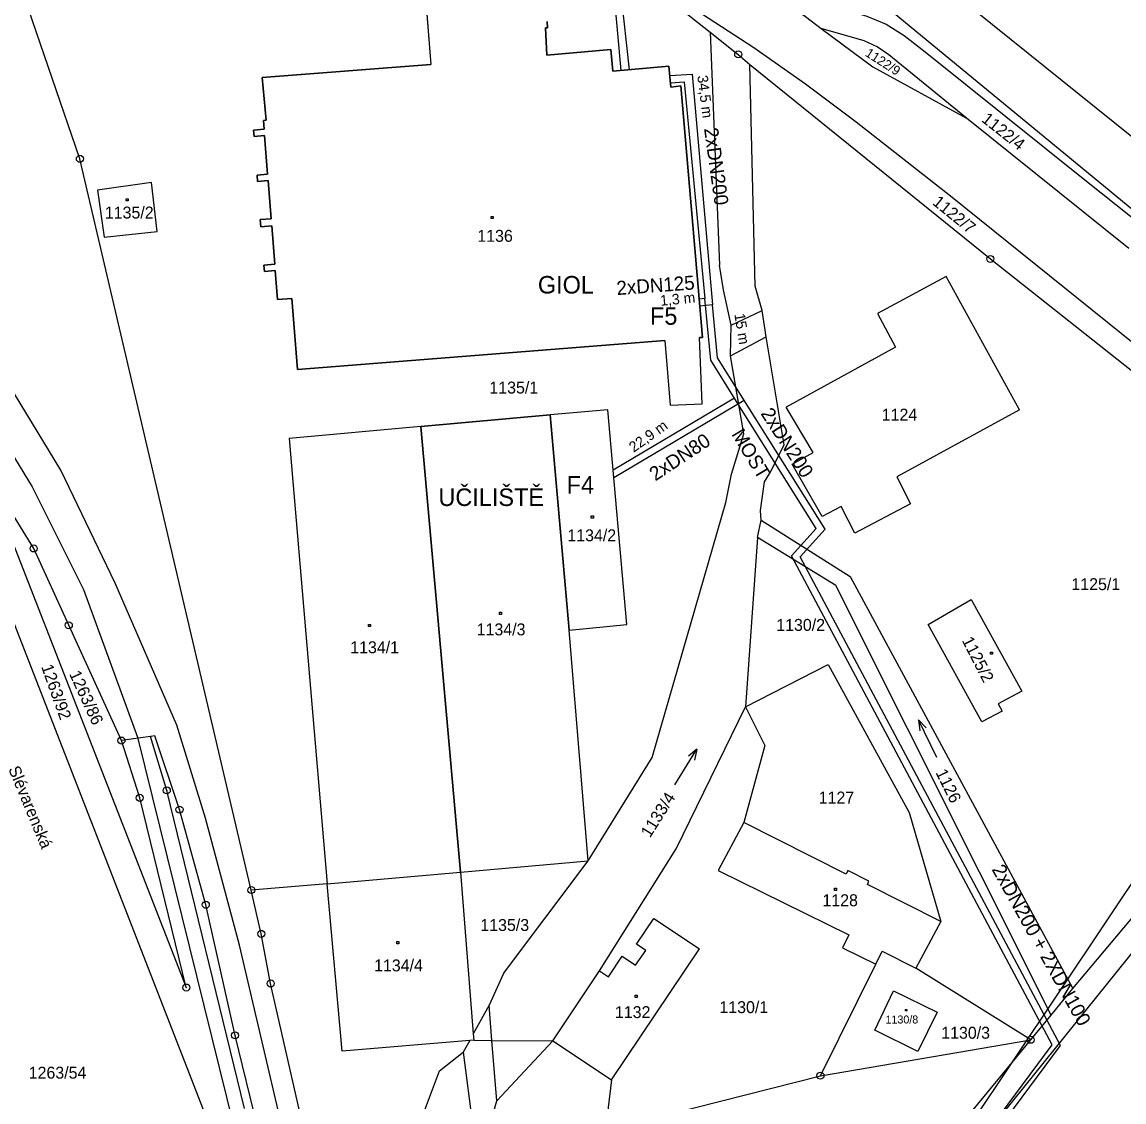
# Model space of a CAD drawing. Extents: x -468021 to -466942, y -1130484 to -1128584.
# Drawn here: x -467307.8 to -467150.8, y -1129984.2 to -1129830.2 of the extents above; entities that cross this region are included whole.
import ezdxf

# ---------------------------------------------------------------- set-up
doc = ezdxf.new("R2010")
doc.units = 0
for name, color, linetype in [('21-Označení-odběrného-místa', 7, 'Continuous'), ('22-Odběrná místa-šrafy', 7, 'Continuous'), ('23-Popisy-budov', 7, 'Continuous'), ('27-delky-vedeni', 7, 'Continuous'), ('DKM', 7, 'Continuous'), ('HORKOVOD_SKUTEČNOST_nadzemní', 7, 'Continuous'), ('HORKOVOD_SKUTEČNOST_podzemní', 7, 'Continuous'), ('HORKOVOD_SKUTEČNOST_předizolované potrubí', 7, 'Continuous')]:
    doc.layers.add(name, color=color, linetype=linetype)

msp = doc.modelspace()

# ---------------------------------------------------------------- linework, layer by layer
at = {"layer": '22-Odběrná místa-šrafy'}
for points in [[(-467250.66, -1129822.39), (-467249.57, -1129836.26), (-467273.6, -1129838.14), (-467273.05, -1129844.22), (-467273.42, -1129844.25), (-467273.32, -1129845.51), (-467274.82, -1129845.63), (-467274.75, -1129846.53), (-467273.25, -1129846.41), (-467272.82, -1129851.92), (-467274.32, -1129852.04), (-467274.25, -1129852.94), (-467272.75, -1129852.82), (-467272.32, -1129858.26), (-467273.87, -1129858.38), (-467273.79, -1129859.41), (-467272.24, -1129859.29), (-467271.81, -1129864.76), (-467273.36, -1129864.88), (-467273.29, -1129865.77), (-467271.74, -1129865.65), (-467271.42, -1129869.76), (-467269.38, -1129869.64), (-467268.56, -1129879.77), (-467216.21, -1129875.6), (-467215.47, -1129884.83), (-467210.88, -1129884.63), (-467211.3, -1129875.18), (-467210.86, -1129875.17), (-467213.96, -1129839.33)], [(-467213.96, -1129839.33), (-467215.38, -1129839.49), (-467215.63, -1129836.53), (-467223.65, -1129837.22), (-467223.91, -1129834.14), (-467233.03, -1129834.93), (-467233.23, -1129831.06), (-467232.92, -1129831.05), (-467232.97, -1129830.15)], [(-467250.99, -1129887.88), (-467245.32, -1129951.43), (-467227.12, -1129949.77), (-467229.83, -1129916.91), (-467232.58, -1129886.21), (-467250.99, -1129887.88)], [(-467232.58, -1129886.21), (-467229.83, -1129916.91), (-467221.61, -1129916.08), (-467224.34, -1129885.48), (-467232.58, -1129886.21)], [(-467245.32, -1129951.43), (-467250.99, -1129887.88), (-467269.73, -1129889.57), (-467264.34, -1129953.08), (-467245.32, -1129951.43)]]:
    msp.add_lwpolyline(points, dxfattribs=at)
at = {"layer": 'DKM'}
for p, q in [((-467299.58, -1129849.72), (-467316.85, -1129799.21)), ((-467119.8, -1129870.65), (-467189.87, -1129814.2)), ((-467250.66, -1129822.39), (-467249.57, -1129836.26)), ((-467215.41, -1129827.19), (-467209.74, -1129831.68)), ((-467119.67, -1129881.63), (-467184.32, -1129828.36)), ((-467232.97, -1129830.15), (-467232.92, -1129831.05)), ((-467232.92, -1129831.05), (-467233.23, -1129831.06)), ((-467233.23, -1129831.06), (-467233.03, -1129834.93)), ((-467209.74, -1129831.68), (-467205.76, -1129834.83)), ((-467209.74, -1129831.68), (-467208.43, -1129864.88)), ((-467233.03, -1129834.93), (-467223.91, -1129834.14)), ((-467223.91, -1129834.14), (-467223.65, -1129837.22)), ((-467205.76, -1129834.83), (-467204.11, -1129836.29)), ((-467273.6, -1129838.14), (-467249.57, -1129836.26)), ((-467223.65, -1129837.22), (-467215.63, -1129836.53)), ((-467215.63, -1129836.53), (-467215.38, -1129839.49)), ((-467204.11, -1129836.29), (-467169.82, -1129863.99)), ((-467203.36, -1129867.89), (-467204.11, -1129836.29)), ((-467273.05, -1129844.22), (-467273.6, -1129838.14)), ((-467215.38, -1129839.49), (-467213.96, -1129839.33)), ((-467213.96, -1129839.33), (-467210.86, -1129875.17)), ((-467273.42, -1129844.25), (-467273.05, -1129844.22)), ((-467273.32, -1129845.51), (-467273.42, -1129844.25)), ((-467150.08, -1129862.5), (-467173.23, -1129843.93)), ((-467274.82, -1129845.63), (-467273.32, -1129845.51)), ((-467274.75, -1129846.53), (-467274.82, -1129845.63)), ((-467273.25, -1129846.41), (-467274.75, -1129846.53)), ((-467272.82, -1129851.92), (-467273.25, -1129846.41)), ((-467275.15, -1129953.96), (-467299.58, -1129849.72)), ((-467274.32, -1129852.04), (-467272.82, -1129851.92)), ((-467274.25, -1129852.94), (-467274.32, -1129852.04)), ((-467289.37, -1129853.09), (-467297.07, -1129854.18)), ((-467288.55, -1129860.07), (-467289.37, -1129853.09)), ((-467272.75, -1129852.82), (-467274.25, -1129852.94)), ((-467272.32, -1129858.26), (-467272.75, -1129852.82)), ((-467297.07, -1129854.18), (-467296.12, -1129860.87)), ((-467292.98, -1129855.4), (-467292.68, -1129855.4)), ((-467292.98, -1129855.7), (-467292.98, -1129855.4)), ((-467292.68, -1129855.4), (-467292.68, -1129855.7)), ((-467292.68, -1129855.7), (-467292.98, -1129855.7)), ((-467273.87, -1129858.38), (-467272.32, -1129858.26)), ((-467273.79, -1129859.41), (-467273.87, -1129858.38)), ((-467240.99, -1129857.92), (-467240.69, -1129857.92)), ((-467240.99, -1129858.22), (-467240.99, -1129857.92)), ((-467240.69, -1129858.22), (-467240.99, -1129858.22)), ((-467240.69, -1129857.92), (-467240.69, -1129858.22)), ((-467296.12, -1129860.87), (-467288.55, -1129860.07)), ((-467272.24, -1129859.29), (-467273.79, -1129859.41)), ((-467271.81, -1129864.76), (-467272.24, -1129859.29)), ((-467273.36, -1129864.88), (-467271.81, -1129864.76)), ((-467273.29, -1129865.77), (-467273.36, -1129864.88)), ((-467207.88, -1129868.4), (-467208.43, -1129864.88)), ((-467169.82, -1129863.99), (-467139.39, -1129888.1)), ((-467271.74, -1129865.65), (-467273.29, -1129865.77)), ((-467271.42, -1129869.76), (-467271.74, -1129865.65)), ((-467176.11, -1129866.5), (-467185.91, -1129871.78)), ((-467165.69, -1129885.52), (-467176.11, -1129866.5)), ((-467202.35, -1129871.33), (-467203.36, -1129867.89)), ((-467269.38, -1129869.64), (-467271.42, -1129869.76)), ((-467268.56, -1129879.77), (-467269.38, -1129869.64)), ((-467206.75, -1129873.44), (-467207.88, -1129868.4)), ((-467206.75, -1129873.44), (-467202.35, -1129871.33)), ((-467201.79, -1129875.09), (-467202.35, -1129871.33)), ((-467185.91, -1129871.78), (-467183.35, -1129876.56)), ((-467206.85, -1129877.82), (-467206.75, -1129873.44)), ((-467216.21, -1129875.6), (-467268.56, -1129879.77)), ((-467216.21, -1129875.6), (-467215.47, -1129884.83)), ((-467210.86, -1129875.17), (-467211.3, -1129875.18)), ((-467210.88, -1129884.63), (-467211.3, -1129875.18)), ((-467206.85, -1129877.82), (-467201.79, -1129875.09)), ((-467199.21, -1129890.48), (-467201.79, -1129875.09)), ((-467183.35, -1129876.56), (-467198.91, -1129885.14)), ((-467302.27, -1129894.1), (-467312.35, -1129877.58)), ((-467204.94, -1129888.92), (-467206.85, -1129877.82)), ((-467316.35, -1129880.33), (-467306.37, -1129896.46)), ((-467215.47, -1129884.83), (-467210.88, -1129884.63)), ((-467195.07, -1129891.58), (-467198.91, -1129885.14)), ((-467250.99, -1129887.88), (-467232.58, -1129886.21)), ((-467224.34, -1129885.48), (-467232.58, -1129886.21)), ((-467232.58, -1129886.21), (-467229.83, -1129916.91)), ((-467221.61, -1129916.08), (-467224.34, -1129885.48)), ((-467165.69, -1129885.52), (-467183.15, -1129895.05)), ((-467250.99, -1129887.88), (-467269.73, -1129889.57)), ((-467245.32, -1129951.43), (-467250.99, -1129887.88)), ((-467269.73, -1129889.57), (-467264.34, -1129953.08)), ((-467206.71, -1129894.65), (-467204.94, -1129888.92)), ((-467201.25, -1129894.53), (-467199.21, -1129890.48)), ((-467198.05, -1129893.23), (-467195.07, -1129891.58)), ((-467193.82, -1129900.72), (-467198.05, -1129893.23)), ((-467306.16, -1129905.26), (-467313.43, -1129893.49)), ((-467313.43, -1129893.49), (-467284.41, -1129967.85)), ((-467294.53, -1129910.23), (-467302.27, -1129894.1)), ((-467207.53, -1129898.7), (-467206.71, -1129894.65)), ((-467202, -1129895.76), (-467201.25, -1129894.53)), ((-467202.57, -1129899.85), (-467202, -1129895.76)), ((-467183.15, -1129895.05), (-467181.23, -1129898.89)), ((-467306.37, -1129896.46), (-467299.06, -1129911.1)), ((-467218.02, -1129935.06), (-467207.53, -1129898.7)), ((-467191.11, -1129899.29), (-467193.82, -1129900.72)), ((-467189.16, -1129903.08), (-467191.11, -1129899.29)), ((-467181.23, -1129898.89), (-467189.16, -1129903.08)), ((-467226.7, -1129900.63), (-467226.4, -1129900.63)), ((-467226.7, -1129900.93), (-467226.7, -1129900.63)), ((-467226.4, -1129900.93), (-467226.7, -1129900.93)), ((-467226.4, -1129900.63), (-467226.4, -1129900.93)), ((-467202.48, -1129901.22), (-467202.57, -1129899.85)), ((-467203.03, -1129903.69), (-467202.48, -1129901.22)), ((-467202.48, -1129901.22), (-467189.82, -1129909.25)), ((-467203.03, -1129903.69), (-467204.7, -1129927.85)), ((-467191.84, -1129910.54), (-467203.03, -1129903.69)), ((-467301.16, -1129916.21), (-467306.16, -1129905.26)), ((-467285.76, -1129930.47), (-467294.53, -1129910.23)), ((-467161.18, -1129971.79), (-467191.84, -1129910.54)), ((-467189.82, -1129909.25), (-467158.06, -1129968.01)), ((-467299.06, -1129911.1), (-467291.35, -1129932.15)), ((-467281.31, -1129986.99), (-467310.24, -1129912.65)), ((-467178.71, -1129916.11), (-467172.55, -1129912.52)), ((-467172.55, -1129912.52), (-467165.32, -1129925.62)), ((-467239.78, -1129914.36), (-467239.48, -1129914.36)), ((-467239.78, -1129914.66), (-467239.78, -1129914.36)), ((-467239.48, -1129914.66), (-467239.78, -1129914.66)), ((-467239.48, -1129914.36), (-467239.48, -1129914.66)), ((-467110.46, -1129914.23), (-467188.54, -1130011.17)), ((-467293.65, -1129932.64), (-467301.16, -1129916.21)), ((-467258.44, -1129916.11), (-467258.14, -1129916.11)), ((-467258.44, -1129916.41), (-467258.44, -1129916.11)), ((-467258.14, -1129916.41), (-467258.44, -1129916.41)), ((-467258.14, -1129916.11), (-467258.14, -1129916.41)), ((-467229.83, -1129916.91), (-467221.61, -1129916.08)), ((-467171.04, -1129929.97), (-467178.71, -1129916.11)), ((-467227.12, -1129949.77), (-467229.83, -1129916.91)), ((-467169.83, -1129920.05), (-467169.53, -1129920.05)), ((-467169.83, -1129920.35), (-467169.83, -1129920.05)), ((-467169.53, -1129920.35), (-467169.83, -1129920.35)), ((-467169.53, -1129920.05), (-467169.53, -1129920.35)), ((-467204.7, -1129927.85), (-467192.96, -1129921.82)), ((-467192.96, -1129921.82), (-467181.42, -1129942.88)), ((-467165.32, -1129925.62), (-467168.72, -1129927.41)), ((-467168.72, -1129927.41), (-467168.15, -1129928.46)), ((-467214.6, -1129948.07), (-467204.7, -1129927.85)), ((-467204.7, -1129927.85), (-467201.99, -1129933.37)), ((-467168.15, -1129928.46), (-467171.04, -1129929.97)), ((-467281.68, -1129943.7), (-467285.76, -1129930.47)), ((-467177.47, -1129935.08), (-467180.09, -1129929.68)), ((-467180.09, -1129929.68), (-467179.88, -1129931.25)), ((-467180.09, -1129929.68), (-467178.98, -1129930.81)), ((-467289.5, -1129932.07), (-467293.65, -1129932.64)), ((-467291.35, -1129932.15), (-467270.03, -1130018.49)), ((-467288.9, -1129931.99), (-467289.5, -1129932.07)), ((-467287.19, -1129939.75), (-467289.5, -1129932.07)), ((-467285.38, -1129942.49), (-467288.9, -1129931.99)), ((-467291.05, -1129940.81), (-467293.65, -1129932.64)), ((-467214.8, -1129938.98), (-467211.64, -1129933.88)), ((-467211.64, -1129933.88), (-467212.85, -1129934.89)), ((-467211.64, -1129933.88), (-467212, -1129935.42)), ((-467201.99, -1129933.37), (-467204.98, -1129944.35)), ((-467227.12, -1129949.77), (-467218.02, -1129935.06)), ((-467139.06, -1129937), (-467188.64, -1130011.32)), ((-467276.12, -1129985.1), (-467287.19, -1129939.75)), ((-467284.41, -1129967.85), (-467291.05, -1129940.81)), ((-467281.63, -1129956.06), (-467285.38, -1129942.49)), ((-467181.42, -1129942.88), (-467176.89, -1129958.43)), ((-467276.82, -1129961.82), (-467281.68, -1129943.7)), ((-467204.98, -1129944.35), (-467208.61, -1129951.18)), ((-467190.38, -1129951.68), (-467204.98, -1129944.35)), ((-467225.54, -1129965.49), (-467214.6, -1129948.07)), ((-467245.32, -1129951.43), (-467227.12, -1129949.77)), ((-467239.2, -1129965.85), (-467227.12, -1129949.77)), ((-467208.61, -1129951.18), (-467189.99, -1129960.32)), ((-467190.13, -1129951.19), (-467190.38, -1129951.68)), ((-467187.13, -1129952.71), (-467190.13, -1129951.19)), ((-467264.34, -1129953.08), (-467245.32, -1129951.43)), ((-467245.32, -1129951.43), (-467243.52, -1129974.47)), ((-467187.35, -1129953.15), (-467187.13, -1129952.71)), ((-467264.34, -1129953.08), (-467275.15, -1129953.96)), ((-467273.73, -1129960.2), (-467275.15, -1129953.96)), ((-467262.19, -1129976.91), (-467264.34, -1129953.08)), ((-467192.05, -1129953.71), (-467191.75, -1129953.71)), ((-467192.05, -1129954.01), (-467192.05, -1129953.71)), ((-467191.75, -1129954.01), (-467192.05, -1129954.01)), ((-467191.75, -1129953.71), (-467191.75, -1129954.01)), ((-467176.89, -1129958.43), (-467187.35, -1129953.15)), ((-467277.46, -1129974.67), (-467281.63, -1129956.06)), ((-467220.27, -1129961.67), (-467217.78, -1129957.99)), ((-467217.78, -1129957.99), (-467211.29, -1129962.35)), ((-467176.89, -1129958.43), (-467180.43, -1129965.08)), ((-467272.39, -1129967.27), (-467273.73, -1129960.2)), ((-467189.99, -1129960.32), (-467190.91, -1129962.18)), ((-467270.98, -1129986.77), (-467276.82, -1129961.82)), ((-467254.43, -1129961.3), (-467254.13, -1129961.3)), ((-467254.43, -1129961.6), (-467254.43, -1129961.3)), ((-467254.13, -1129961.6), (-467254.43, -1129961.6)), ((-467254.13, -1129961.3), (-467254.13, -1129961.6)), ((-467223.8, -1129981.03), (-467211.29, -1129962.35)), ((-467218.94, -1129962.57), (-467220.27, -1129961.67)), ((-467190.91, -1129962.18), (-467186.16, -1129964.52)), ((-467224.26, -1129966.31), (-467222.3, -1129963.37)), ((-467222.3, -1129963.37), (-467220.38, -1129964.67)), ((-467220.38, -1129964.67), (-467218.94, -1129962.57)), ((-467186.16, -1129964.52), (-467185.26, -1129962.68)), ((-467185.26, -1129962.68), (-467180.43, -1129965.08)), ((-467232.17, -1129975.47), (-467225.54, -1129965.49)), ((-467225.54, -1129965.49), (-467224.26, -1129966.31)), ((-467194.04, -1129980.42), (-467186.16, -1129964.52)), ((-467164.08, -1129975.3), (-467180.43, -1129965.08)), ((-467239.2, -1129965.85), (-467241.27, -1129970.37)), ((-467264.49, -1130002.03), (-467272.39, -1129967.27)), ((-467186.27, -1129973.91), (-467183.62, -1129968.34)), ((-467183.62, -1129968.34), (-467177.39, -1129971.35)), ((-467161.18, -1129971.79), (-467158.06, -1129968.01)), ((-467220.45, -1129968.95), (-467220.15, -1129968.95)), ((-467220.45, -1129969.25), (-467220.45, -1129968.95)), ((-467220.15, -1129969.25), (-467220.45, -1129969.25)), ((-467220.15, -1129968.95), (-467220.15, -1129969.25)), ((-467241.27, -1129970.37), (-467243.52, -1129974.47)), ((-467240.86, -1129975.38), (-467241.27, -1129970.37)), ((-467181.94, -1129970.99), (-467181.74, -1129970.99)), ((-467181.94, -1129971.19), (-467181.94, -1129970.99)), ((-467181.74, -1129971.19), (-467181.94, -1129971.19)), ((-467181.74, -1129970.99), (-467181.74, -1129971.19)), ((-467177.39, -1129971.35), (-467180.14, -1129976.98)), ((-467164.08, -1129975.3), (-467161.18, -1129971.79)), ((-467267.53, -1130015.36), (-467277.46, -1129974.67)), ((-467243.52, -1129974.47), (-467243.45, -1129975.35)), ((-467180.14, -1129976.98), (-467186.27, -1129973.91)), ((-467244.03, -1129975.4), (-467262.19, -1129976.91)), ((-467244.03, -1129975.4), (-467244.94, -1129977.06)), ((-467243.45, -1129975.35), (-467244.03, -1129975.4)), ((-467243.45, -1129975.35), (-467240.86, -1129975.38)), ((-467240.15, -1129983.99), (-467240.86, -1129975.38)), ((-467240.86, -1129975.38), (-467232.17, -1129975.47)), ((-467240.15, -1129983.99), (-467232.17, -1129975.47)), ((-467232.17, -1129975.47), (-467223.8, -1129981.03)), ((-467194.04, -1129980.42), (-467164.08, -1129975.3)), ((-467178.94, -1129993.33), (-467164.08, -1129975.3)), ((-467248.31, -1129979.72), (-467244.94, -1129977.06)), ((-467244.94, -1129977.06), (-467242.88, -1129993.38)), ((-467257.3, -1130003.44), (-467248.31, -1129979.72)), ((-467224.67, -1129988.18), (-467194.04, -1129980.42)), ((-467223.8, -1129981.03), (-467224.67, -1129988.18)), ((-467242.88, -1129993.38), (-467240.15, -1129983.99))]:
    msp.add_line(p, q, dxfattribs=at)
for points in [[(-467210.12, -1129820.45), (-467200.31, -1129826.6), (-467196.18, -1129829.44), (-467193.93, -1129831.13)], [(-467200.55, -1129822.28), (-467193.01, -1129827.28), (-467191.26, -1129828.22), (-467187.41, -1129829.38), (-467184.66, -1129830.52), (-467182.12, -1129832.15), (-467179.1, -1129834.48), (-467156.12, -1129852.89), (-467147.76, -1129859.56)], [(-467212.76, -1129827.84), (-467203.52, -1129833.86), (-467196.19, -1129839.04), (-467188.95, -1129844.46), (-467175.51, -1129855), (-467145.13, -1129879.48), (-467137.85, -1129885.33)], [(-467193.93, -1129831.13), (-467186.59, -1129836.62), (-467173.23, -1129843.93)], [(-467173.23, -1129843.93), (-467184.31, -1129834.9), (-467185.98, -1129833.76), (-467187.8, -1129832.91), (-467193.93, -1129831.13)], [(-467158.06, -1129968.01), (-467112.21, -1129913.4), (-467111.81, -1129912.92)]]:
    msp.add_lwpolyline(points, dxfattribs=at)
for centre, radius in [((-467205.76, -1129834.83), 0.5), ((-467205.76, -1129834.83), 0.01), ((-467299.58, -1129849.72), 0.5), ((-467299.58, -1129849.72), 0.01), ((-467169.82, -1129863.99), 0.5), ((-467169.82, -1129863.99), 0.01), ((-467306.16, -1129905.26), 0.5), ((-467306.16, -1129905.26), 0.01), ((-467301.16, -1129916.21), 0.5), ((-467301.16, -1129916.21), 0.01), ((-467293.65, -1129932.64), 0.5), ((-467293.65, -1129932.64), 0.01), ((-467291.05, -1129940.81), 0.5), ((-467287.19, -1129939.75), 0.5), ((-467287.19, -1129939.75), 0.01), ((-467291.05, -1129940.81), 0.01), ((-467285.38, -1129942.49), 0.5), ((-467285.38, -1129942.49), 0.01), ((-467275.15, -1129953.96), 0.5), ((-467275.15, -1129953.96), 0.01), ((-467281.63, -1129956.06), 0.5), ((-467281.63, -1129956.06), 0.01), ((-467273.73, -1129960.2), 0.5), ((-467273.73, -1129960.2), 0.01), ((-467272.39, -1129967.27), 0.5), ((-467284.41, -1129967.85), 0.5), ((-467284.41, -1129967.85), 0.01), ((-467272.39, -1129967.27), 0.01), ((-467277.46, -1129974.67), 0.5), ((-467277.46, -1129974.67), 0.01), ((-467164.08, -1129975.3), 0.5), ((-467164.08, -1129975.3), 0.01), ((-467194.04, -1129980.42), 0.5), ((-467194.04, -1129980.42), 0.01)]:
    msp.add_circle(centre, radius, dxfattribs=at)
at = {"layer": 'HORKOVOD_SKUTEČNOST_nadzemní'}
for points in [[(-467215.52, -1129837.86), (-467212.34, -1129837.64), (-467209.43, -1129870.51)], [(-467215.43, -1129838.87), (-467213.47, -1129838.75), (-467210.52, -1129869.63)], [(-467210.52, -1129869.63), (-467211.33, -1129869.73)], [(-467205.75, -1129884.68), (-467209.67, -1129878.43), (-467210.52, -1129869.63)], [(-467209.43, -1129870.51), (-467211.24, -1129870.73)], [(-467205.43, -1129883.32), (-467208.7, -1129878.1), (-467209.43, -1129870.51)], [(-467252.21, -1130216.41), (-467220.53, -1130095.37), (-467237.58, -1130093.53), (-467232.88, -1130074.62), (-467159.83, -1129976.11), (-467196.94, -1129906.47), (-467193.38, -1129902.53), (-467205.43, -1129883.32)], [(-467252.94, -1130215.24), (-467221.79, -1130096.24), (-467238.83, -1130094.4), (-467233.8, -1130074.18), (-467161.01, -1129976.02), (-467198.15, -1129906.32), (-467194.63, -1129902.42), (-467205.75, -1129884.68)]]:
    msp.add_lwpolyline(points, dxfattribs=at)
at = {"layer": 'HORKOVOD_SKUTEČNOST_podzemní'}
for points in [[(-467206.29, -1129883.83), (-467223.57, -1129894.11)], [(-467204.89, -1129884.17), (-467223.47, -1129895.21)]]:
    msp.add_lwpolyline(points, dxfattribs=at)
at = {"layer": 'HORKOVOD_SKUTEČNOST_předizolované potrubí'}
for points in [[(-467218.43, -1129812.12), (-467223.5, -1129826.03), (-467222.47, -1129837.12)], [(-467217.49, -1129812.46), (-467222.48, -1129826.13), (-467221.3, -1129837.02)]]:
    msp.add_lwpolyline(points, dxfattribs=at)

# ---------------------------------------------------------------- texts
at = {"layer": '21-Označení-odběrného-místa'}
for s, p in [('F5', (-467218.33, -1129873.38)), ('F4', (-467230.2, -1129897.44))]:
    msp.add_text(s, height=2.5, dxfattribs=at).set_placement(p)
at = {"layer": '23-Popisy-budov'}
for s, p in [('GIOL', (-467234.31, -1129868.92)), ('UČILIŠTĚ', (-467248.48, -1129899.21))]:
    msp.add_text(s, height=2.5, dxfattribs=at).set_placement(p)
at = {"layer": '27-delky-vedeni'}
for s, rotation, p in [('34,5 m', 277.3323, (-467211.6, -1129837.9)), ('1,3 m', 5.4336, (-467216.81, -1129870.68)), ('15 m', 279.3451, (-467206.32, -1129871.87)), ('22,9 m', 35.278, (-467220.66, -1129891.63))]:
    msp.add_text(s, height=1.5, rotation=rotation, dxfattribs=at).set_placement(p)
at = {"layer": 'DKM'}
for s, height, rotation, p in [('1122/9', 1.33, 327.2951, (-467187.78, -1129834.97)), ('1122/4', 1.7, 321.7618, (-467171.21, -1129844.31)), ('1122/7', 1.7, 320.933, (-467178.2, -1129856.13)), ('1125/2', 1.7, 297.1572, (-467173.93, -1129918.36)), ('1263/92', 1.7, 289.6223, (-467305.11, -1129922.11)), ('1263/86', 1.7, 294.6768, (-467301.14, -1129923.13)), ('Slévarenská', 1.7, 292.57, (-467309.81, -1129936.68)), ('1126', 1.7, 296.4226, (-467177.67, -1129937.2)), ('1133/4', 1.7, 57.8681, (-467218.33, -1129946.61))]:
    msp.add_text(s, height=height, rotation=rotation, dxfattribs=at).set_placement(p)
for s, height, p in [('1135/2', 1.7, (-467296.02, -1129858.23)), ('1136', 1.7, (-467242.94, -1129861.55)), ('1135/1', 1.7, (-467241.22, -1129883.18)), ('1124', 1.7, (-467185.31, -1129887.04)), ('1134/2', 1.7, (-467230.11, -1129904.24)), ('1125/1', 1.7, (-467158.28, -1129911.2)), ('1130/2', 1.7, (-467200.34, -1129917.01)), ('1134/3', 1.7, (-467243.03, -1129917.65)), ('1134/1', 1.7, (-467261.05, -1129920.2)), ('1127', 1.7, (-467194.29, -1129941.62)), ('1128', 1.7, (-467193.76, -1129956.26)), ('1135/3', 1.7, (-467242.51, -1129959.79)), ('1134/4', 1.7, (-467257.65, -1129965.55)), ('1130/1', 1.7, (-467208.44, -1129971.5)), ('1132', 1.7, (-467223.33, -1129972.21)), ('1130/8', 1.14, (-467184.77, -1129972.98)), ('1130/3', 1.7, (-467176.83, -1129975.15)), ('1263/54', 1.7, (-467306.87, -1129980.84))]:
    msp.add_text(s, height=height, dxfattribs=at).set_placement(p)
at = {"layer": 'HORKOVOD_SKUTEČNOST_nadzemní'}
for s, rotation, p in [('2xDN200', 278.0196, (-467210.64, -1129845.41)), ('2xDN125', 4.2016, (-467223.03, -1129869.15)), ('2xDN200', 302.7471, (-467202.63, -1129886.02)), ('MOST', 301.1452, (-467206.78, -1129888.98)), ('2xDN200 + 2XDN100', 299.0829, (-467169.69, -1129951))]:
    msp.add_text(s, height=2, rotation=rotation, dxfattribs=at).set_placement(p)
at = {"layer": 'HORKOVOD_SKUTEČNOST_podzemní'}
msp.add_text('2xDN80', height=2, rotation=33.4256, dxfattribs=at).set_placement((-467217.58, -1129895.72))

doc.saveas('drawing.dxf')
